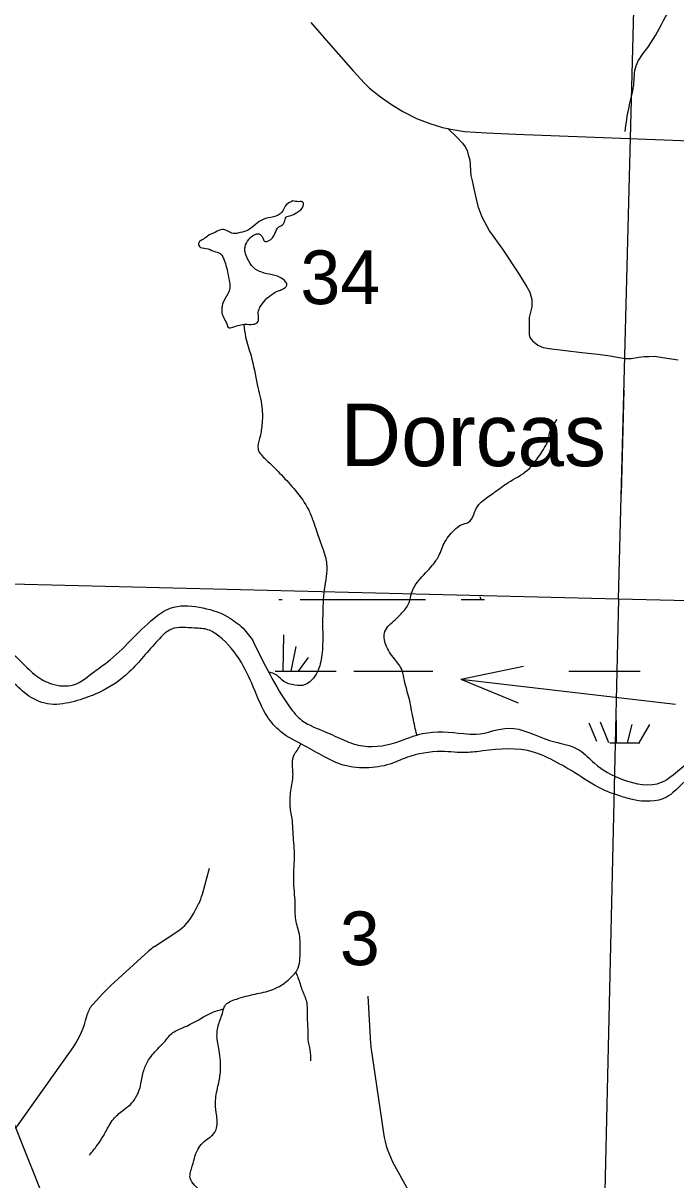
# Model space of a CAD drawing. Extents: x 1219626 to 1426462, y 456797 to 752399.
# Drawn here: x 1359212 to 1364681, y 652418 to 662112 of the extents above; entities that cross this region are included whole.
import ezdxf

# ---------------------------------------------------------------- set-up
doc = ezdxf.new("R2010")
doc.units = 0
for name, color, linetype in [('Communities and Subdivisions Names without Post Office', 7, 'Continuous'), ('Lakes and Ponds', 7, 'Continuous'), ('Lakes and Ponds Text', 7, 'Continuous'), ('Local Roads Improved', 7, 'Continuous'), ('Local Roads Paved', 7, 'Continuous'), ('Masks', 7, 'Continuous'), ('Narrow River Creek and Branch and Slough', 7, 'Continuous'), ('Section Lines', 7, 'Continuous'), ('Section Numbers', 7, 'Continuous'), ('Swamps', 7, 'Continuous'), ('Uninventoried Roads and Features', 7, 'Continuous')]:
    doc.layers.add(name, color=color, linetype=linetype)

msp = doc.modelspace()

# ---------------------------------------------------------------- linework, layer by layer
at = {"layer": 'Lakes and Ponds'}
msp.add_line((1361056, 657042.8), (1361132.4, 656942.6), dxfattribs=at)
for points in [[(1361471.5, 660621.7), (1361419.3, 660592.6), (1361378.7, 660528.8), (1361309.1, 660488.2), (1361222, 660467.8), (1361158.2, 660424.3), (1361091.5, 660375), (1361033.5, 660357.6), (1360972.6, 660348.9), (1360926.2, 660369.2), (1360879.8, 660383.7), (1360824.7, 660360.5), (1360758, 660328.5), (1360723.2, 660302.4), (1360682.5, 660270.5), (1360688.4, 660241.5), (1360743.5, 660224.1), (1360810.2, 660200.9), (1360862.4, 660180.5), (1360900.1, 660116.7), (1360920.4, 660047), (1360937.8, 659957.1), (1360943.6, 659893.2), (1360926.2, 659843.9), (1360885.6, 659765.5), (1360876.9, 659727.8), (1360876.9, 659687.2), (1360920.4, 659582.7), (1360929.1, 659562.4), (1360969.7, 659565.3), (1361077, 659588.5), (1361178.5, 659608.8), (1361184.3, 659632), (1361181.4, 659690.1), (1361195.9, 659730.7)], [(1361195.9, 659730.7), (1361239.4, 659791.7), (1361303.3, 659843.9), (1361343.9, 659867.1), (1361375.8, 659878.7), (1361422.2, 659916.4), (1361387.4, 659965.8), (1361297.5, 660003.5), (1361210.4, 660023.8), (1361140.8, 660064.5), (1361091.5, 660137), (1361071.2, 660195), (1361071.2, 660235.7), (1361103.1, 660299.5), (1361146.6, 660337.2), (1361187.2, 660346), (1361219.1, 660311.1), (1361233.6, 660285), (1361268.4, 660287.9), (1361320.7, 660348.9), (1361355.5, 660404), (1361393.2, 660430.1), (1361404.8, 660456.2), (1361422.2, 660491.1), (1361445.4, 660496.9), (1361506.3, 660525.9), (1361558.5, 660581), (1361558.5, 660610), (1361520.8, 660615.8), (1361471.5, 660621.7)], [(1343486.9, 655453.3), (1343543, 655605.9), (1343703.5, 655766.5), (1343877.5, 655809.9), (1344092.2, 655766.9), (1344506, 655702.2), (1345213.9, 655708), (1345669.6, 655686.2), (1346077.8, 655665.1), (1346220.9, 655703.3), (1346402.3, 655837), (1346760.9, 656031.4), (1347025.2, 656171.3), (1347314.6, 656256.2), (1347564.5, 656333.6), (1347924.5, 656457), (1348161.1, 656615.4), (1348361.6, 656739.6), (1348635.1, 656847.1), (1348907.1, 656880.5), (1349102.8, 656880.5), (1349508.5, 657038.1), (1349738.1, 657051.1), (1350010.9, 657123.4), (1350227.6, 657284), (1350549, 657482.2), (1350685.8, 657570.9), (1350973.8, 657649.3), (1351111.1, 657763.6), (1351193.3, 657916.8), (1351199.4, 658068.7), (1351241.1, 658150.8), (1351341.3, 658146), (1351408.1, 657964.5), (1351513.1, 657969.3), (1351665.8, 657945.4), (1351799.5, 657845.1), (1352017.9, 657683.3), (1352226.5, 657579), (1352635.7, 657534.7), (1353117.8, 657615.9), (1353275.3, 657730.5), (1353394.6, 657830.8), (1353585.5, 657983.6), (1353983.9, 658084.8), (1354272.8, 657997.9), (1354370.6, 657888.1), (1354569.7, 657530.8), (1354642, 657249.8), (1354700, 657042.8), (1354814.5, 656971.2), (1354957.7, 656999.9), (1355015, 657066.7), (1355139.1, 657267.3), (1355205.9, 657348.5), (1355349.1, 657391.5), (1355492.3, 657381.9), (1355709.2, 657289.9), (1355821.6, 657225.7), (1355974.1, 657153.4), (1356189.1, 657100.2), (1356399.1, 657124), (1356518.4, 657219.5), (1356647.3, 657315.1), (1356795.3, 657329.4), (1357067.3, 657281.6), (1357153.2, 657224.3), (1357243.9, 657076.3), (1357234.4, 656904.4), (1357205.7, 656746.8), (1357301.2, 656560.5), (1357415.7, 656474.6), (1357508.8, 656460.2), (1357642.4, 656536.6), (1357857.2, 656722.9), (1357938.4, 656808.8), (1358172.2, 656952.1), (1358425.2, 657028.5), (1358620.9, 657042.8), (1359055.2, 656885.3), (1359203.2, 656751.5), (1359322.5, 656641.7), (1359449.6, 656575.3), (1359634.1, 656567.3), (1359810.7, 656679.7), (1359915.3, 656756.3), (1360306.7, 657124), (1360444.6, 657209.6), (1360685.4, 657217.7), (1360922.4, 657138.4), (1361056, 657042.8)], [(1368657.9, 654234.9), (1368746.1, 654194.7), (1368810.3, 654138.5), (1368874.5, 654026.1), (1368850.5, 653929.8), (1368770.2, 653833.4), (1368692.2, 653762.8), (1368614.8, 653711.1), (1368573.5, 653638.8), (1368506.3, 653519.9), (1368433.2, 653375.8), (1368328.9, 653335.6), (1368240.6, 653327.6), (1368104.2, 653359.7), (1367979.6, 653437.3), (1367897, 653607.8), (1367907.3, 653757.6), (1367984.8, 654072.8), (1367979.6, 654155.4), (1367953.8, 654248.4), (1367863.4, 654331.2), (1367775.2, 654363.4), (1367662.8, 654347.3), (1367558.5, 654339.3), (1367486.3, 654387.4), (1367428.5, 654570.2), (1367372.3, 654674.5), (1367254.6, 654716.5), (1366955, 654730.8), (1366805.4, 654742.3), (1366682.2, 654787), (1366598.8, 654856), (1366397.4, 655057.5), (1366224.8, 655244.6), (1366152.6, 655349), (1366139.2, 655445), (1366216.8, 655549.7), (1366281, 655630), (1366272.9, 655758.5), (1366168.6, 655854.8), (1366103.1, 655915.2), (1365906.8, 655935.8), (1365782.9, 655992.7), (1365703.2, 656063.6), (1365631, 656208.1), (1365566.8, 656296.4), (1365486.5, 656368.7), (1365406.3, 656376.7), (1365302, 656296.4), (1365176.2, 656137.3), (1365093.5, 656023.7), (1364969.6, 655910), (1364732.1, 655734.3), (1364603, 655625.8), (1364318.9, 655605.2), (1364195, 655641.3), (1364058.1, 655694.2), (1363833.4, 655830.7), (1363632.8, 655943.1), (1363487.6, 656003), (1363064.1, 656013.3), (1362926.6, 655999.3), (1362718, 656007.4), (1362423.8, 655956.5), (1362284.7, 655903), (1362084.1, 655870.9), (1361867.4, 655903), (1361731, 655967.2), (1361570.5, 656055.5), (1361369.1, 656174.8), (1361256.7, 656303.3), (1361152.4, 656520.1), (1361040, 656752.9), (1360850.8, 656976), (1360760.1, 657028.5), (1360646.8, 657042), (1360454.2, 657033.9), (1360340.1, 656937.8), (1360220.7, 656804.1), (1360101.4, 656675.1), (1359848.5, 656503.2), (1359756.8, 656465), (1359570.7, 656412.5), (1359465.7, 656402.9), (1359279.5, 656460.2), (1359138.2, 656576.3), (1359025.8, 656680.6), (1358889.4, 656785), (1358702, 656866.2), (1358487.2, 656875.7), (1358393.6, 656868)], [(1361132.4, 656942.6), (1361280.3, 656651.3), (1361442.6, 656383.8), (1361547.6, 656269.2), (1361743.3, 656173.7), (1361900.8, 656102.1), (1362058.3, 656054.3), (1362373.3, 656097.3), (1362558.1, 656158), (1362904, 656158), (1363007.3, 656152.8), (1363281, 656204.5), (1363621.8, 656101.2), (1363874.9, 656018.5), (1363998.8, 655910), (1364233.9, 655773.7), (1364561.7, 655749.8), (1364711.4, 655858.3), (1364902.5, 656013.3), (1365047.1, 656163.2), (1365209.7, 656390.5), (1365328.5, 656519.7), (1365576.4, 656514.5), (1365762.3, 656328.5), (1365891.4, 656075.3), (1366020.4, 656054.7), (1366175.4, 656008.2), (1366294.1, 655899.7), (1366433.6, 655744.7), (1366438.7, 655594.8), (1366361.3, 655517.3), (1366304.5, 655439.8), (1366428.4, 655253.8), (1366552.3, 655104), (1366665.9, 654995.5), (1366841.9, 654914.6), (1367018.4, 654882.5), (1367192.7, 654876.7), (1367387.6, 654834.3), (1367491.9, 654770.1), (1367612.3, 654585.4), (1367660.4, 654529.2), (1367828.9, 654521.2), (1367969.3, 654475.8), (1368069.7, 654384.7), (1368119.1, 654269.1), (1368149.9, 654055.5), (1368125.8, 653878.9), (1368109.8, 653710.2), (1368109.8, 653621.9), (1368133.9, 653541.6), (1368289.5, 653514.8), (1368334.5, 653557.7), (1368428.9, 653654.3), (1368495, 653766.5), (1368575.2, 653870.8), (1368655.5, 653935.1), (1368692.2, 654031.4), (1368552.8, 654072.8), (1368438.8, 654119.7), (1368366.6, 654248.2), (1368318.4, 654408.8), (1368335.9, 654496.4), (1368382.4, 654651.4), (1368532.2, 654790.9), (1368692.2, 654821.9), (1368848.1, 654810.2), (1369064.7, 654721.9), (1369206, 654689.8), (1369286.1, 654687.6), (1369470.8, 654890.5), (1369575.1, 655027), (1369839.9, 655219.7), (1370073.6, 655332), (1370233.1, 655372.3), (1370433.7, 655388.3), (1370595.1, 655450.8), (1370746.7, 655637.2), (1370810.9, 655789.8), (1370883.1, 655878.1), (1371003.5, 655934.3), (1371096, 655921), (1371204.5, 655807.3), (1371276.3, 655846), (1371308.4, 655942.3), (1371359.4, 656086.3), (1371420.8, 656175.2), (1371517.1, 656255.5), (1371627.9, 656287.8), (1371749.8, 656271.5), (1371793.2, 656282.7)]]:
    msp.add_spline(points, degree=3, dxfattribs=at)
at = {"layer": 'Lakes and Ponds Text'}
for q in [(1363404.2, 656724.2), (1364678.7, 656403.8), (1363359.1, 656415.5)]:
    msp.add_line((1362879.3, 656614.7), q, dxfattribs=at)
at = {"layer": 'Local Roads Improved'}
for p, q in [((1362098.9, 653957.2), (1362123.2, 653561.5)), ((1362130.4, 653493.2), (1362231.8, 652809.5)), ((1362324.2, 652537.7), (1362688.5, 651883.5))]:
    msp.add_line(p, q, dxfattribs=at)
msp.add_lwpolyline([(1362768.9, 661229.5), (1362845.6, 661156.9), (1362892.7, 661106.3), (1362914.9, 661076.1), (1362933.5, 661044.2), (1362940.6, 661009.5), (1362953.9, 660966.1), (1362961.9, 660834.7), (1362974.3, 660790.3), (1362995.6, 660688.3), (1363020.5, 660578.2), (1363055.1, 660488.6), (1363119, 660367.9), (1363229, 660218.8), (1363360.3, 660020), (1363431.3, 659901.1), (1363456.2, 659858.5), (1363473.9, 659796.4), (1363473.9, 659735.2), (1363452.6, 659646.4), (1363451.8, 659585.2), (1363450.9, 659539.1), (1363451.8, 659501.8), (1363458, 659478.7), (1363480.1, 659450.3), (1363523.6, 659413.9), (1363568.9, 659392.6), (1363618.6, 659384.6), (1363893.7, 659350.9), (1364026.8, 659338.5), (1364130.6, 659323.4), (1364203.4, 659310.1), (1364261.1, 659302.1), (1364305.5, 659301.2), (1364371.1, 659312.8), (1364415.5, 659318.1), (1364454.6, 659318.1), (1364501.6, 659319.9), (1364568.1, 659309.2), (1364700.4, 659291.5)], dxfattribs=at)
for centre, start, end in [((1362921.7, 653610.6), 183.51835, 188.43692), ((1363023.1, 652926.9), 188.43692, 209.11177)]:
    msp.add_arc(centre, 800, start, end, dxfattribs=at)
at = {"layer": 'Local Roads Paved'}
msp.add_lwpolyline([(1361621.9, 662116.6), (1361789.6, 661925.8), (1361975.9, 661713.7), (1362071.8, 661609), (1362115.3, 661568.2), (1362204.9, 661494.5), (1362298.1, 661428.9), (1362393, 661370.3), (1362508.4, 661312.6), (1362620.2, 661270.9), (1362724.9, 661238.9), (1362795, 661223.9), (1362908.6, 661205.2), (1363095, 661191.9), (1363339.9, 661183), (1363998.4, 661156.4), (1364292.2, 661144.9), (1365017.2, 661117.4)], dxfattribs=at)
at = {"layer": 'Masks'}
msp.add_line((1364244.9, 659036.2), (1364222.2, 658165.2), dxfattribs=at)
at = {"layer": 'Narrow River Creek and Branch and Slough'}
for points in [[(1364255.7, 661204.6), (1364288.4, 661407), (1364327.5, 661589.8), (1364347.1, 661753.1), (1364451.5, 661916.3), (1364595.1, 662164.4), (1364693, 662340.7), (1364777.8, 662523.5), (1364784.3, 662647.6), (1364732.1, 662791.3), (1364693, 662934.9), (1364673.4, 663130.8), (1364693, 663261.4), (1364706, 663424.6), (1364712.6, 663542.2), (1364745.2, 663653.2), (1364797.4, 663738.1), (1364830, 663829.5), (1364869.2, 663901.3), (1364901.8, 663999.2), (1364947.5, 664051.5), (1365045.4, 664136.4), (1365169.4, 664234.3), (1365208.5, 664293.1), (1365247.7, 664410.6), (1365267.3, 664547.7), (1365280.3, 664658.7), (1365326, 664717.5), (1365417.4, 664853.8), (1365450, 664906), (1365456.5, 664977.9), (1365463, 665049.7), (1365495.7, 665095.4), (1365554.4, 665115), (1365601.2, 665082)], [(1361061.3, 659585.1), (1361075.6, 659481.4), (1361121.2, 659324.7), (1361173.5, 659083.1), (1361212.6, 658893.7), (1361212.6, 658743.5), (1361193, 658632.5), (1361180, 658541.1), (1361245.2, 658456.2), (1361375.8, 658325.6), (1361493.2, 658195), (1361604.2, 658031.8), (1361643.3, 657933.9), (1361695.5, 657783.7), (1361728.2, 657692.3), (1361754.3, 657581.2), (1361734.7, 657365.8), (1361721.6, 657143.8), (1361721.6, 656993.6), (1361715.1, 656817.3), (1361676, 656673.6), (1361630.3, 656608.3), (1361552, 656562.6), (1361467.1, 656569.2), (1361395.3, 656595.3), (1361336.6, 656647.5), (1361290.9, 656667.1), (1361269.5, 656672.7)], [(1362510.4, 656148.7), (1362478.7, 656289.4), (1362446, 656452.7), (1362406.9, 656602.9), (1362387.3, 656687.7), (1362322, 656785.7), (1362250.3, 656903.2), (1362243.7, 657014.2), (1362328.6, 657112.2), (1362393.8, 657177.5), (1362446, 657255.8), (1362465.6, 657334.2), (1362524.4, 657438.7), (1362641.8, 657569.2), (1362694, 657647.6), (1362746.2, 657765.1), (1362837.6, 657876.1), (1362883.3, 657908.8), (1362942, 657928.4), (1362987.7, 657993.7), (1363020.3, 658065.5), (1363066, 658111.2), (1363163.9, 658183), (1363274.9, 658261.4), (1363438, 658365.9), (1363496.7, 658431.2), (1363581.6, 658555.2), (1363614.2, 658627), (1363627.3, 658692.3), (1363646.8, 658731.5), (1363686, 658790.3)], [(1360658.8, 651069.9), (1360694.2, 651176.2), (1360770.9, 651347.5), (1360824, 651489.2), (1360883, 651607.3), (1360918.4, 651719.5), (1360942, 651831.7), (1360947.9, 651979.3), (1360947.9, 652056.1), (1360924.3, 652144.6), (1360877.1, 652227.3), (1360835.8, 652268.6), (1360735.5, 652298.2), (1360694.2, 652327.7), (1360647, 652374.9), (1360611.5, 652434), (1360629.3, 652534.4), (1360652.9, 652622.9), (1360729.6, 652741), (1360818.1, 652817.8), (1360835.8, 652865.1), (1360829.9, 652983.2), (1360824, 653083.5), (1360847.6, 653219.4), (1360865.3, 653331.6), (1360853.5, 653502.8), (1360835.8, 653626.8), (1360853.5, 653733.1), (1360888.9, 653839.4), (1360900.7, 653874.8), (1360942, 653910.2), (1361001.1, 653933.9), (1361154.5, 653975.2), (1361296.2, 654010.6), (1361378.8, 654052), (1361461.4, 654119.5), (1361508.6, 654178.5), (1361532.2, 654338), (1361526.3, 654473.8), (1361496.8, 654597.8), (1361490.9, 654733.6), (1361479.1, 654934.4), (1361485, 655152.9), (1361473.2, 655335.9), (1361467.3, 655430.4), (1361449.6, 655548.5), (1361455.5, 655678.4), (1361473.2, 655814.2), (1361467.3, 655902.8), (1361485, 655985.5), (1361514.5, 656026.8), (1361538.5, 656073.4)], [(1361496.4, 654156.9), (1361514.5, 654113.6), (1361549.9, 654007.3), (1361585.3, 653912.8), (1361591.2, 653788.8), (1361597.1, 653653), (1361597.1, 653593.9), (1361614.9, 653505.4), (1361620.8, 653416.8)], [(1359767.6, 652626), (1359832.5, 652708.7), (1359879.7, 652779.5), (1359932.8, 652874), (1359968.2, 652927.1), (1360045, 652998), (1360109.9, 653051.2), (1360157.1, 653110.2), (1360198.4, 653222.4), (1360222, 653334.6), (1360263.3, 653423.2), (1360351.9, 653529.5), (1360416.8, 653600.3), (1360446.3, 653635.8), (1360540.7, 653688.9), (1360723.7, 653783.4), (1360788.6, 653818.8), (1360892.8, 653851)]]:
    msp.add_spline(points, degree=3, dxfattribs=at)
at = {"layer": 'Section Lines'}
for p, q in [((1364199.1, 657284.8), (1364334.1, 662445.4)), ((1364199.1, 657284.8), (1358862.8, 657415.4)), ((1364199.1, 657284.8), (1364080, 652078.8)), ((1369463.6, 657156), (1364199.1, 657284.8))]:
    msp.add_line(p, q, dxfattribs=at)
at = {"layer": 'Swamps'}
for p, q in [((1361533.3, 657281.8), (1362583.3, 657281.8)), ((1361389.5, 656681.8), (1361395.2, 656985.5)), ((1361456.6, 656681.6), (1361499.5, 656887.4)), ((1361518.8, 656681.3), (1361602.6, 656795)), ((1363783.3, 656681.8), (1364383.3, 656681.8)), ((1364182, 656271.9), (1364182, 656081.8)), ((1364311.9, 656235.6), (1364273.4, 656081.7))]:
    msp.add_line(p, q, dxfattribs=at)
for points in [[(1361353.1, 657281.8), (1361383.3, 657281.8)], [(1362883.3, 657281.8), (1363076.9, 657281.8)], [(1363048.8, 657281.9), (1363040.8, 657303)], [(1361323.8, 656681.8), (1361833.3, 656681.8)], [(1361983.3, 656681.8), (1362645.4, 656681.8)], [(1363952.4, 656247.8), (1364017.3, 656095.7)], [(1364047.4, 656256.3), (1364115.2, 656083.5)], [(1364459.9, 656235.7), (1364370.2, 656081.9)], [(1364128.8, 656081.8), (1364380.5, 656081.8)]]:
    msp.add_lwpolyline(points, dxfattribs=at)
at = {"layer": 'Uninventoried Roads and Features'}
for p, q in [((1360713.6, 654812.9), (1360771.9, 655031.6)), ((1360641.2, 654652.4), (1360682.4, 654732.2)), ((1360311.5, 654373.1), (1360507, 654502.8)), ((1359947.6, 654047.3), (1360263.1, 654335.3)), ((1359797.1, 653891.8), (1359879, 653979.5)), ((1359735.1, 653754), (1359750.8, 653809.6)), ((1359149.6, 652852.2), (1359616.5, 653506.7)), ((1359136.6, 652885), (1359375.3, 652282.9))]:
    msp.add_line(p, q, dxfattribs=at)
for centre, radius, start, end in [((1360327.1, 654915.9), 400, 332.6672, 345.07338), ((1360285.8, 654836.1), 400, 303.5729, 332.6672), ((1360532.7, 654039.8), 400, 123.5729, 132.3781), ((1360756.4, 653160.9), 1200, 132.3781, 136.98186), ((1359943.3, 653755.3), 200, 136.98186, 164.23723), ((1358965.2, 653971.3), 800, 324.49722, 344.23723)]:
    msp.add_arc(centre, radius, start, end, dxfattribs=at)

# ---------------------------------------------------------------- texts
at = {"layer": 'Communities and Subdivisions Names without Post Office'}
msp.add_text('Dorcas', height=525, rotation=0.00014, dxfattribs=at).set_placement((1361871.5, 658399.5))
at = {"layer": 'Section Numbers'}
for s, rotation, p in [('34', 0.00014, (1361534.8, 659757.3)), ('3', 0.00015, (1361865.6, 654217.6))]:
    msp.add_text(s, height=450, rotation=rotation, dxfattribs=at).set_placement(p)

doc.saveas('drawing.dxf')
